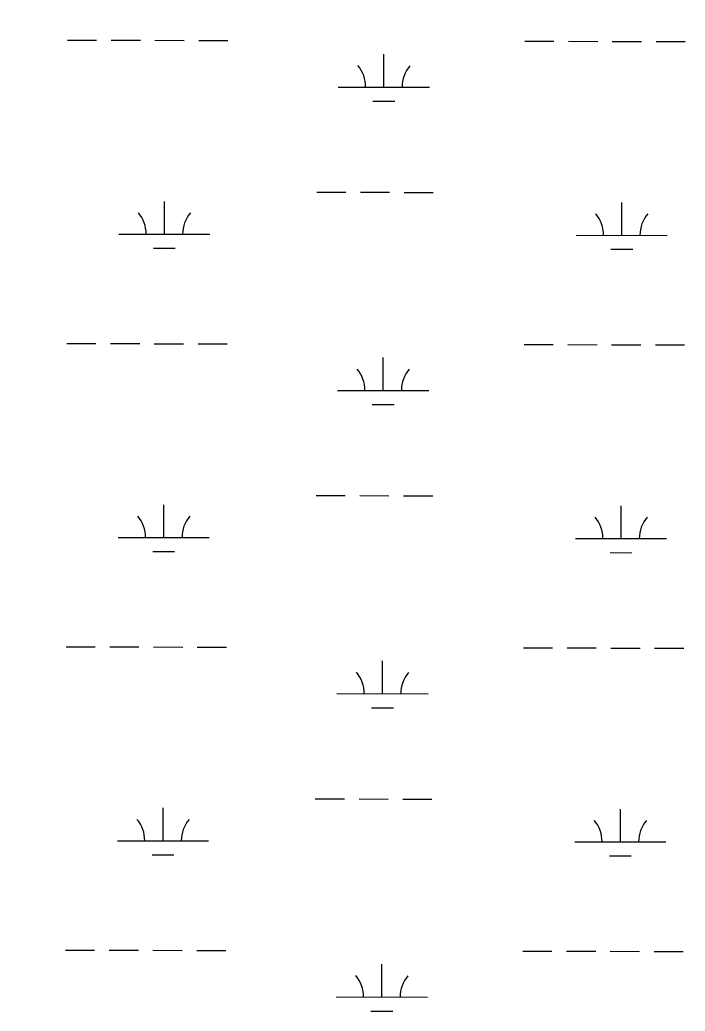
# Model space of a CAD drawing. Extents: x 3180038 to 3217926, y 922069 to 947485.
# Drawn here: x 3190976 to 3191706, y 935923 to 937010 of the extents above; entities that cross this region are included whole.
import ezdxf

# ---------------------------------------------------------------- set-up
doc = ezdxf.new("R2010")
doc.units = 0
doc.layers.add('V-RRAP-FSHR', color=7, linetype='Continuous')
doc.layers.add('V-WETL-SWMP', color=7, linetype='Continuous')

msp = doc.modelspace()

# ---------------------------------------------------------------- linework, layer by layer
at = {"layer": 'V-RRAP-FSHR'}
msp.add_spline([(3188909.7, 936835.6), (3188947.2, 936904.9), (3189148.2, 937330.3), (3189156.6, 937362.7), (3189315.1, 937655.2), (3189456.1, 937980.7), (3189785.8, 938633.8), (3189989.6, 939082.5), (3190086.5, 939246.3), (3190202.2, 939544.1), (3190260.4, 939640.9), (3190317.5, 939690.4), (3190371.6, 939772), (3190383.2, 939818.4), (3190378.3, 939877), (3190456.7, 940024.4), (3190526.9, 940196.4), (3190632, 940397.8), (3190706.6, 940575.7), (3190844.1, 940852.1), (3190870.7, 940905.5), (3190891.6, 940984.9), (3190926.1, 941035.4), (3191101.3, 941369.4), (3191117.2, 941389.3)], degree=3, dxfattribs=at)
at = {"layer": 'V-WETL-SWMP'}
for p, q in [((3191028.1, 936987.5), (3191060.1, 936987.4)), ((3191076.1, 936987.4), (3191108.1, 936987.3)), ((3191124.1, 936987.3), (3191156.1, 936987.2)), ((3191172.1, 936987.2), (3191204.1, 936987.1)), ((3191530, 936986.4), (3191562, 936986.3)), ((3191578, 936986.3), (3191610, 936986.2)), ((3191626, 936986.2), (3191658, 936986.1)), ((3191674, 936986.1), (3191706, 936986)), ((3191375.3, 936936), (3191375.4, 936972)), ((3191325.3, 936936.1), (3191425.3, 936935.9)), ((3191363.3, 936920.6), (3191387.3, 936920.5)), ((3191301.6, 936820.7), (3191333.6, 936820.7)), ((3191349.6, 936820.6), (3191381.6, 936820.6)), ((3191397.6, 936820.5), (3191429.6, 936820.4)), ((3191134.5, 936774.7), (3191134.6, 936810.7)), ((3191636.4, 936773.6), (3191636.5, 936809.6)), ((3191084.5, 936774.8), (3191184.5, 936774.6)), ((3191586.4, 936773.7), (3191686.4, 936773.4)), ((3191122.4, 936759.3), (3191146.4, 936759.2)), ((3191624.4, 936758.1), (3191648.4, 936758.1)), ((3191027.4, 936654.9), (3191059.4, 936654.8)), ((3191075.4, 936654.7), (3191107.4, 936654.7)), ((3191123.4, 936654.6), (3191155.4, 936654.6)), ((3191171.4, 936654.5), (3191203.4, 936654.5)), ((3191529.3, 936653.7), (3191561.3, 936653.7)), ((3191577.3, 936653.6), (3191609.3, 936653.5)), ((3191625.3, 936653.5), (3191657.3, 936653.4)), ((3191673.3, 936653.4), (3191705.3, 936653.3)), ((3191374.6, 936603.3), (3191374.6, 936639.3)), ((3191324.6, 936603.4), (3191424.6, 936603.2)), ((3191362.5, 936587.9), (3191386.5, 936587.9)), ((3191300.9, 936488.1), (3191332.9, 936488)), ((3191348.9, 936488), (3191380.9, 936487.9)), ((3191396.9, 936487.9), (3191428.9, 936487.8)), ((3191133.7, 936442), (3191133.8, 936478)), ((3191635.6, 936440.9), (3191635.7, 936476.9)), ((3191083.7, 936442.1), (3191183.7, 936441.9)), ((3191585.6, 936441), (3191685.6, 936440.8)), ((3191121.7, 936426.6), (3191145.7, 936426.6)), ((3191623.6, 936425.5), (3191647.6, 936425.4)), ((3191026.6, 936322.2), (3191058.6, 936322.1)), ((3191074.6, 936322.1), (3191106.6, 936322)), ((3191122.6, 936322), (3191154.6, 936321.9)), ((3191170.6, 936321.9), (3191202.6, 936321.8)), ((3191528.5, 936321.1), (3191560.5, 936321)), ((3191576.5, 936321), (3191608.5, 936320.9)), ((3191624.5, 936320.8), (3191656.5, 936320.8)), ((3191672.5, 936320.7), (3191704.5, 936320.7)), ((3191373.8, 936270.7), (3191373.9, 936306.7)), ((3191323.8, 936270.8), (3191423.8, 936270.6)), ((3191361.8, 936255.3), (3191385.8, 936255.2)), ((3191300.1, 936155.4), (3191332.1, 936155.3)), ((3191348.1, 936155.3), (3191380.1, 936155.2)), ((3191396.1, 936155.2), (3191428.1, 936155.1)), ((3191133, 936109.4), (3191133.1, 936145.4)), ((3191634.9, 936108.2), (3191635, 936144.2)), ((3191083, 936109.5), (3191183, 936109.2)), ((3191584.9, 936108.3), (3191684.9, 936108.1)), ((3191120.9, 936094), (3191144.9, 936093.9)), ((3191622.8, 936092.8), (3191646.8, 936092.8)), ((3191025.9, 935989.5), (3191057.9, 935989.5)), ((3191073.9, 935989.4), (3191105.9, 935989.4)), ((3191121.9, 935989.3), (3191153.9, 935989.2)), ((3191169.9, 935989.2), (3191201.9, 935989.1)), ((3191527.8, 935988.4), (3191559.8, 935988.3)), ((3191575.8, 935988.3), (3191607.8, 935988.2)), ((3191623.8, 935988.2), (3191655.8, 935988.1)), ((3191671.8, 935988.1), (3191703.8, 935988)), ((3191373.1, 935938), (3191373.1, 935974)), ((3191323.1, 935938.1), (3191423.1, 935937.9)), ((3191361, 935922.6), (3191385, 935922.6))]:
    msp.add_line(p, q, dxfattribs=at)
for centre, start, end in [((3191320.1, 936936.6), 359.099, 40.6427), ((3191430.6, 936936.3), 139.099, 180.6426), ((3191079.2, 936775.3), 359.099, 40.6427), ((3191189.7, 936775), 139.099, 180.6426), ((3191581.1, 936774.2), 359.099, 40.6427), ((3191691.6, 936773.9), 139.099, 180.6426), ((3191319.3, 936603.9), 359.099, 40.6427), ((3191429.8, 936603.7), 139.099, 180.6426), ((3191078.5, 936442.6), 359.099, 40.6427), ((3191189, 936442.4), 139.099, 180.6426), ((3191580.4, 936441.5), 359.099, 40.6427), ((3191690.9, 936441.2), 139.099, 180.6426), ((3191318.6, 936271.3), 359.099, 40.6427), ((3191429.1, 936271), 139.099, 180.6426), ((3191077.7, 936110), 359.099, 40.6427), ((3191188.2, 936109.7), 139.099, 180.6426), ((3191579.6, 936108.8), 359.099, 40.6427), ((3191690.1, 936108.6), 139.099, 180.6426), ((3191317.8, 935938.6), 359.099, 40.6427), ((3191428.3, 935938.4), 139.099, 180.6426)]:
    msp.add_arc(centre, 35.2, start, end, dxfattribs=at)

doc.saveas('drawing.dxf')
